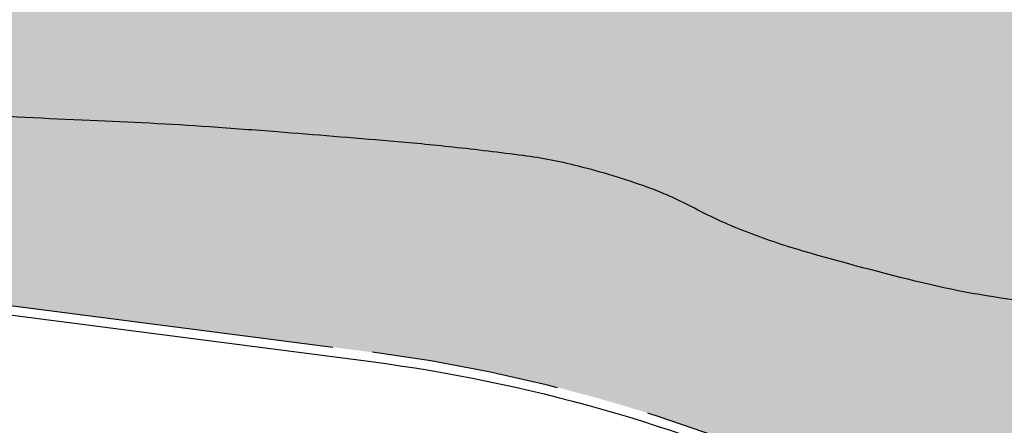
# Model space of a CAD drawing. Header units: metres. Extents: x 174282 to 175177, y 462028 to 462851.
# Tile 603 of 636: x 174705.77 to 174716.24, y 462472.02 to 462476.34. Entities that reach past the tile are written whole.
import ezdxf

# ---------------------------------------------------------------- set-up
doc = ezdxf.new("R2010")
doc.units = ezdxf.units.M
doc.linetypes.add('VH-OPSLUITBAND_100X200', pattern=[16, 8, -2, 4, -2])
doc.layers.add('N-WE-GR-GRAS_BERM-NECTAR-ONDER-MAAIMES-V', color=7, linetype='Continuous', lineweight=25, true_color=0xc4ff8a)
for name, color, linetype, lineweight in [('N-WE-VH-KANTOPSLUITING_ACHTERKANTBAND-G', 50, 'Continuous', 25), ('N-WE-VH-KANTOPSLUITING_OPSLUITBAND_100X200-G', 152, 'VH-OPSLUITBAND_100X200', 25), ('N-WE-WH-RETENTIE_WADI_INSTEEK-G', 7, 'Continuous', 25), ('N-WE-WH-RETENTIE_WADI_TALUD-V', 93, 'Continuous', 18)]:
    doc.layers.add(name, color=color, linetype=linetype, lineweight=lineweight)

msp = doc.modelspace()

# ---------------------------------------------------------------- hatches: boundary and pattern name
at = {"layer": 'N-WE-GR-GRAS_BERM-NECTAR-ONDER-MAAIMES-V'}
h = msp.add_hatch(color=256, dxfattribs=at)
h.dxf.hatch_style = 1
edge = h.paths.add_edge_path()
edge.add_line((174709.5189194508, 462472.7954813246), (174705.1320281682, 462473.3648050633))
edge.add_line((174705.1320281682, 462473.3648050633), (174692.4172936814, 462471.0046548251))
edge.add_line((174692.4172936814, 462471.0046548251), (174684.3719316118, 462475.6004012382))
edge.add_line((174684.3719316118, 462475.6004012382), (174632.8502673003, 462475.6003245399))
edge.add_line((174632.8502673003, 462475.6003245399), (174610.67911081, 462477.3628982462))
edge.add_line((174610.67911081, 462477.3628982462), (174610.384919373, 462494.5547184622))
edge.add_line((174610.384919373, 462494.5547184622), (174615.670037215, 462489.9713774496))
edge.add_line((174615.670037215, 462489.9713774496), (174619.2506704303, 462488.984283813))
edge.add_line((174619.2506704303, 462488.984283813), (174626.8684071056, 462490.2674001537))
edge.add_arc((174627.7241116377, 462487.3988610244), 2.993450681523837, 106.6101962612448, 112.4721350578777)
edge.add_arc((174790.6909993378, 462093.4201570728), 429.3470898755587, 112.4721350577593, 112.6105471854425)
edge.add_arc((174259.1704726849, 463369.6539758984), 953.1458868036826, 292.51764934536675, 292.61054718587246, ccw=False)
edge.add_arc((170785.305490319, 471749.0043751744), 10024.04722181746, 292.5081725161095, 292.51764929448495, ccw=False)
edge.add_arc((176470.7604592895, 458028.6375532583), 4827.648436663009, 112.5081725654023, 112.5218583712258)
edge.add_arc((174646.4930411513, 462428.0607628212), 64.99411478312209, 112.5218583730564, 113.592647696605)
edge.add_arc((174589.641089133, 462558.2352693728), 77.05357651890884, 292.60921577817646, 293.59264769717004, ccw=False)
edge.add_arc((174614.4369510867, 462498.6940324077), 12.55556360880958, 288.21675672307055, 292.6092157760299, ccw=False)
edge.add_arc((174627.9970418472, 462457.4913984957), 30.82107875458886, 108.2167567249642, 111.0198584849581)
edge.add_arc((174627.2635153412, 462459.4003225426), 28.77607211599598, 111.0198584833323, 113.241144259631)
edge.add_arc((174626.5382289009, 462461.0891921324), 26.93805119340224, 113.2411442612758, 115.5369686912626)
edge.add_arc((174619.6325188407, 462475.5433059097), 10.91899265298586, 115.5369686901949, 120.4725585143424)
edge.add_arc((174619.5431260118, 462475.6952311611), 10.74271911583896, 120.4725585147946, 125.4484994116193)
edge.add_arc((174617.866610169, 462478.0500941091), 7.85202977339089, 125.4484994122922, 128.8427351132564)
edge.add_arc((174627.5222947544, 462466.0591700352), 23.24730518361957, 128.8427351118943, 130.8151786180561)
edge.add_arc((174616.4710532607, 462478.8553016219), 6.339587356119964, 130.8151786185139, 136.144499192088)
edge.add_arc((174613.4316935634, 462481.7755996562), 2.124632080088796, 136.1444991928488, 145.3568785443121)
edge.add_arc((174612.3553911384, 462482.5192871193), 0.8163897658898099, 145.3568785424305, 168.483557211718)
edge.add_arc((174614.4338126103, 462482.0958062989), 2.937514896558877, 168.483557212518, 180.6155300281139)
edge.add_arc((174615.7725385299, 462482.1101888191), 4.276318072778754, 180.6155300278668, 186.4704742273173)
edge.add_arc((174614.3910267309, 462481.9535065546), 2.885949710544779, 186.4704742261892, 193.5990793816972)
edge.add_arc((174613.6713461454, 462481.7794097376), 2.145510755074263, 193.5990793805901, 204.3247448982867)
edge.add_arc((174615.3978438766, 462482.5598511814), 4.040209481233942, 204.3247449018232, 212.1354396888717)
edge.add_arc((174614.2232012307, 462481.8219863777), 2.653043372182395, 212.1354396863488, 227.1489502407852)
edge.add_arc((174613.7341273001, 462481.2947776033), 1.933917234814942, 227.1489502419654, 244.7525625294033)
edge.add_arc((174615.2598897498, 462484.5302319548), 5.511083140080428, 244.752562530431, 252.9773349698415)
edge.add_arc((174616.9393145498, 462490.0156211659), 11.24780367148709, 252.9773349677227, 258.7319743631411)
edge.add_arc((174627.3908622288, 462542.4728432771), 64.73607341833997, 258.7319743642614, 259.9742214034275)
edge.add_arc((174624.1677065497, 462524.2413891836), 46.22189909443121, 259.9742214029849, 261.4443688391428)
edge.add_arc((174625.5616211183, 462533.506741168), 55.59151729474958, 261.4443688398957, 263.9716459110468)
edge.add_arc((174620.1589077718, 462482.3469116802), 4.147203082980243, 263.9716459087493, 273.2339120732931)
edge.add_arc((174617.5329720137, 462528.8216544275), 50.69607258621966, 273.2339120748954, 274.434505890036)
edge.add_arc((174632.1356153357, 462340.5259200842), 138.1650424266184, 93.70726354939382, 94.43450589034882, ccw=False)
edge.add_arc((174747.6514086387, 460557.7208078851), 1924.708623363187, 93.62138291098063, 93.70726354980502, ccw=False)
edge.add_arc((174627.0567313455, 462440.6050623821), 37.99368873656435, 90.49797179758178, 91.47148545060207, ccw=False)
edge.add_arc((174622.3014600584, 462987.7246306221), 509.1465442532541, 270.4979717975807, 270.7414708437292)
edge.add_arc((174619.2837895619, 463220.8964840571), 742.3379239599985, 270.7414708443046, 270.9007172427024)
edge.add_arc((174637.3463943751, 462072.0056683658), 406.6948710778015, 90.68556971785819, 90.90071724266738, ccw=False)
edge.add_arc((174632.7161338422, 462458.9564315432), 19.7164059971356, 86.01224402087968, 90.68556971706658, ccw=False)
edge.add_arc((174637.1214199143, 462522.1490173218), 43.62954448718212, 266.0122440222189, 269.1533571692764)
edge.add_arc((174636.9718622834, 462512.028578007), 33.50800016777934, 269.1533571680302, 272.3764351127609)
edge.add_arc((174638.8153081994, 462467.6086416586), 10.95017161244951, 86.73677838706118, 92.3764351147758, ccw=False)
edge.add_arc((174587.9713824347, 461575.8543620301), 904.1527242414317, 86.66651097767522, 86.73677838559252, ccw=False)
edge.add_arc((174264.4305167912, 456021.132256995), 6468.289346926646, 86.64024006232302, 86.66651097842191, ccw=False)
edge.add_arc((173587.3187442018, 444487.2218509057), 18022.05797920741, 86.63184418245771, 86.64024006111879, ccw=False)
edge.add_arc((174277.1737737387, 456208.8414080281), 6280.155875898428, 86.61762588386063, 86.63184418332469, ccw=False)
edge.add_arc((174644.8989712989, 462430.6904481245), 47.44961788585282, 84.14622665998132, 86.61762588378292, ccw=False)
edge.add_arc((174653.0568979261, 462510.2608856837), 32.53792051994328, 264.1462266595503, 267.1307831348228)
edge.add_arc((174648.6709736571, 462274.9460145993), 202.8364806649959, 87.90410192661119, 89.2211436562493, ccw=False)
edge.add_arc((174648.1074941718, 462239.7592649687), 238.0213989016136, 87.38574065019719, 88.0783218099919, ccw=False)
edge.add_arc((174666.3907158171, 462640.1879304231), 162.8244471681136, 267.3857406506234, 268.2231158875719)
edge.add_arc((174662.3349917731, 462509.4526919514), 32.02631462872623, 268.2231158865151, 270.5228604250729)
edge.add_arc((174663.122547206, 462423.153657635), 54.2763131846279, 88.75635101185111, 90.52286042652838, ccw=False)
edge.add_arc((174664.0920578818, 462467.8126783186), 9.606770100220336, 81.57047563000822, 88.75635101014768, ccw=False)
edge.add_arc((174666.4700875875, 462483.8594419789), 6.615241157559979, 261.570475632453, 270.2326025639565)
edge.add_arc((174666.4559604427, 462487.339289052), 10.0951169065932, 270.2326025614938, 275.572272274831)
edge.add_arc((174666.411705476, 462487.7928963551), 10.55087790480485, 275.5722722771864, 280.7952593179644)
edge.add_arc((174433.4154716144, 463709.7512196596), 1254.524104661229, 280.7952593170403, 280.838647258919)
edge.add_arc((174262.0268425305, 464604.9209800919), 2165.953181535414, 280.8386472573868, 280.8716700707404)
edge.add_arc((174364.5139805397, 464071.291973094), 1622.571611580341, 280.8716700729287, 280.9107104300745)
edge.add_arc((174182.058723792, 465017.8157660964), 2586.520371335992, 280.9107104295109, 280.9416203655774)
edge.add_arc((174671.7856093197, 462484.6116210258), 6.412686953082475, 280.9416203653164, 292.7326264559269)
edge.add_arc((174676.0864881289, 462474.3464622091), 4.717049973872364, 98.97597653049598, 112.7326264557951, ccw=False)
edge.add_arc((174676.6351576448, 462470.872873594), 8.23370408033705, 93.32809346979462, 98.97597653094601, ccw=False)
edge.add_arc((174678.096681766, 462445.7398763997), 33.40916039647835, 90.52512632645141, 93.32809346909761, ccw=False)
edge.add_arc((174678.5639717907, 462394.7559603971), 84.39521781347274, 89.14797647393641, 90.52512632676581, ccw=False)
edge.add_arc((174679.4519327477, 462454.4640123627), 24.68056346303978, 86.60121726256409, 89.14797647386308, ccw=False)
edge.add_arc((174679.249944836, 462451.0629485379), 28.08762000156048, 84.16682418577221, 86.60121726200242, ccw=False)
edge.add_arc((174676.5726973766, 462424.8568741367), 54.43009500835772, 82.41813421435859, 84.16682418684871, ccw=False)
edge.add_arc((174679.9585564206, 462450.2941179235), 28.76850088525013, 79.79126011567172, 82.41813421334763, ccw=False)
edge.add_arc((174679.7210224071, 462448.975113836), 30.10872257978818, 77.22352814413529, 79.79126011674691, ccw=False)
edge.add_arc((174683.1351292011, 462464.0309757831), 14.67061699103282, 71.77056756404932, 77.22352814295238, ccw=False)
edge.add_arc((174681.0678059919, 462457.7540456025), 21.27922332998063, 67.2433879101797, 71.77056756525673, ccw=False)
edge.add_arc((174685.8233150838, 462469.0909788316), 8.985284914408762, 59.99329908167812, 67.24338791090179, ccw=False)
edge.add_arc((174694.4352378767, 462484.003238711), 8.235072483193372, 239.9932990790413, 247.5668924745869)
edge.add_arc((174697.2234183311, 462490.7567924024), 15.54153795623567, 247.5668924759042, 252.3885439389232)
edge.add_arc((174693.7782367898, 462479.9037337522), 4.154784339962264, 252.3885439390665, 261.7215307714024)
edge.add_arc((174695.6927354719, 462493.0617583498), 17.45135970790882, 261.7215307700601, 263.7188004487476)
edge.add_arc((174699.3568828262, 462526.3513342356), 50.94198285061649, 263.7188004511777, 264.8877588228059)
edge.add_arc((174701.8040720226, 462553.7055457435), 78.4054426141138, 264.8877588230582, 265.9556853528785)
edge.add_arc((174696.7412393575, 462482.0995903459), 6.620728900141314, 265.9556853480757, 269.631298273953)
edge.add_arc((174696.7238811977, 462479.4021916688), 3.923274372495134, 269.6312982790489, 278.589660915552)
edge.add_arc((174698.5920068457, 462467.0346927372), 8.584520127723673, 92.53688669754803, 98.589660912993, ccw=False)
edge.add_arc((174700.6179609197, 462421.308270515), 54.35580128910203, 90.93947458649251, 92.53688669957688, ccw=False)
edge.add_arc((174700.0985290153, 462452.9840486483), 22.67576451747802, 88.46616427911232, 90.93947458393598, ccw=False)
edge.add_arc((174699.2812208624, 462422.4611445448), 53.20960914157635, 87.35410422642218, 88.46616428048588, ccw=False)
edge.add_arc((174700.1209937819, 462440.6331514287), 35.01820862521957, 85.9832861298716, 87.35410422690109, ccw=False)
edge.add_arc((174700.118770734, 462440.6014930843), 35.04994492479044, 83.79431752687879, 85.98328612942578, ccw=False)
edge.add_arc((174707.1166909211, 462504.9589940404), 29.68689787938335, 263.7943175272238, 266.1728307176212)
edge.add_arc((174708.485473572, 462525.4202772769), 50.19391320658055, 266.172830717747, 267.748042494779)
edge.add_arc((174704.8291463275, 462432.4415097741), 42.8567178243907, 86.0433059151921, 87.7480424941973, ccw=False)
edge.add_arc((174702.5563817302, 462399.5825754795), 75.79415885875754, 85.49815170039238, 86.04330591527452, ccw=False)
edge.add_arc((174691.9471806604, 462264.8354680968), 210.9582742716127, 85.17138480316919, 85.49815170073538, ccw=False)
edge.add_arc((174707.3285684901, 462446.9169106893), 28.22831277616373, 83.8045026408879, 85.17138480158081, ccw=False)
edge.add_arc((174706.5638267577, 462439.8721871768), 35.31442308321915, 82.58243511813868, 83.80450264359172, ccw=False)
edge.add_arc((174710.4759549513, 462469.9217767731), 5.011245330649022, 75.70355282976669, 82.58243511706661, ccw=False)
edge.add_arc((174709.7244774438, 462466.9728490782), 8.054416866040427, 70.27886175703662, 75.70355282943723, ccw=False)
edge.add_arc((174711.2460198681, 462471.2174173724), 3.545375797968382, 62.015958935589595, 70.27886175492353, ccw=False)
edge.add_arc((174715.504230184, 462479.2313303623), 5.529598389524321, 242.0159589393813, 248.6302265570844)
edge.add_arc((174716.0908215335, 462480.730462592), 7.13940796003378, 248.6302265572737, 253.8162467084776)
edge.add_arc((174722.40903229, 462502.5009265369), 29.80817253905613, 253.8162467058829, 256.3536228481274)
edge.add_arc((174717.5128120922, 462482.3338162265), 9.055213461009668, 256.353622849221, 264.1350947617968)
edge.add_arc((174718.0860558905, 462487.9144103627), 14.66517240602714, 264.1350947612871, 270.2478876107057)
edge.add_arc((174718.1214985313, 462479.72238711), 6.47307248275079, 270.2478876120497, 281.8775055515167)
edge.add_arc((174718.5918099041, 462477.486249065), 4.188010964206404, 281.8775055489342, 296.3494230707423)
edge.add_arc((174718.8067494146, 462477.0522948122), 3.703743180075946, 296.3494230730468, 305.5805777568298)
edge.add_arc((174714.2149912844, 462483.470590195), 11.59543237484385, 305.5805777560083, 310.7938810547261)
edge.add_arc((174716.7623696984, 462480.5187866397), 7.696422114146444, 310.7938810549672, 321.7906384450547)
edge.add_arc((174720.3847913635, 462477.6672633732), 3.086311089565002, 321.7906384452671, 339.1964278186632)
edge.add_arc((174720.3519076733, 462477.6797570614), 3.121488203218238, 339.1964278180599, 357.3470523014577)
edge.add_arc((174719.6117645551, 462477.7140521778), 3.862425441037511, 357.3470523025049, 373.6509372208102)
edge.add_arc((174709.1827625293, 462475.1811946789), 14.59459439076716, 13.6509372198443, 17.10299300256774)
edge.add_arc((174719.7171784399, 462478.4226065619), 3.572767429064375, 17.10299300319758, 24.08329757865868)
edge.add_arc((174714.8388375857, 462476.2421256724), 8.916240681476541, 24.08329757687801, 28.36955521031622)
edge.add_arc((174715.3688642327, 462476.528346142), 8.313870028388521, 28.36955521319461, 32.80844676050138)
edge.add_arc((174718.2001203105, 462478.3535569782), 4.945278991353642, 32.80844676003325, 40.39663995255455)
edge.add_arc((174718.3425612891, 462478.4747693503), 4.758244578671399, 40.39663995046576, 48.13275532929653)
edge.add_arc((174719.4529370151, 462479.71372752), 3.094528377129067, 48.1327553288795, 60.12419032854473)
edge.add_arc((174719.5454262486, 462479.8747284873), 2.90885239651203, 60.12419033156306, 72.49386747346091)
edge.add_arc((174719.1644767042, 462478.6669616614), 4.175273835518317, 72.49386746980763, 85.42990705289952)
edge.add_arc((174719.9089504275, 462487.9807118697), 5.168182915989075, 253.80747759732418, 265.4299070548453, ccw=False)
edge.add_arc((174733.4942167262, 462534.7642940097), 53.88433032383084, 252.46716489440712, 253.807477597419, ccw=False)
edge.add_arc((174722.7103087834, 462500.630328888), 18.08739965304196, 250.1536681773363, 252.46716489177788, ccw=False)
edge.add_arc((174722.2938826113, 462499.4765888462), 16.86080809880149, 245.75970811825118, 250.1536681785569, ccw=False)
edge.add_arc((174707.3459071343, 462466.2782937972), 19.54755309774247, 65.75970811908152, 69.84040623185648)
edge.add_arc((174705.701511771, 462461.7992131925), 24.31894693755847, 69.84040623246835, 72.86456145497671)
edge.add_arc((174700.7169867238, 462445.6323482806), 41.23677809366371, 72.86456145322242, 75.18683548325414)
edge.add_arc((174708.35145579, 462474.5007951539), 11.37589493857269, 75.1868354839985, 83.8851717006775)
edge.add_arc((174710.5318021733, 462494.8529591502), 9.092727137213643, 254.1535118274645, 263.88517170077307, ccw=False)
edge.add_arc((174713.1174130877, 462503.9620976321), 18.56171798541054, 248.789960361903, 254.1535118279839, ccw=False)
edge.add_arc((174697.8367858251, 462464.5867542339), 23.67470275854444, 68.78996036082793, 73.53877253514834)
edge.add_arc((174655.9887055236, 462322.9581290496), 171.3565543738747, 73.53877253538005, 74.45059869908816)
edge.add_arc((174692.7236362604, 462454.9778806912), 34.32126709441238, 74.45059870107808, 76.48810555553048)
edge.add_arc((174669.1486444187, 462356.8707004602), 135.2212128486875, 76.48810555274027, 76.99479842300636)
edge.add_line((174699.5787600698, 462488.6234403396), (174706.5620771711, 462488.3144490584))
edge.add_line((174706.5620771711, 462488.3144490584), (174716.6842930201, 462486.752575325))
edge.add_line((174716.6842930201, 462486.752575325), (174735.8587520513, 462488.8586256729))
edge.add_arc((174745.0086944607, 462471.0744036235), 20.00000000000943, 117.2257188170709, 193.1688392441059)
edge.add_line((174725.5346354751, 462466.5179766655), (174725.9246404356, 462464.7901565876))
edge.add_arc((174725.0022909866, 462464.403799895), 0.999999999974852, -131.1220126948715, 22.727991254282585, ccw=False)
edge.add_line((174724.3446262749, 462463.650489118), (174718.5113344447, 462468.7431418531))
edge.add_arc((174707.3310343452, 462455.9368586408), 17.00000000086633, 48.87798731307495, 82.60557386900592)
at = {"layer": 'N-WE-WH-RETENTIE_WADI_TALUD-V'}
h = msp.add_hatch(color=256, dxfattribs=at)
h.dxf.hatch_style = 1
h.paths.add_polyline_path([(174693.0218485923, 462490.0073522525, -0.0231524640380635), (174691.7106413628, 462490.3435869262, 0.03418375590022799), (174690.8171997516, 462490.5518176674, 0.01744275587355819), (174689.9596569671, 462490.660230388, -0.00973889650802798), (174688.4212765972, 462490.830684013, -0.00204429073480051), (174687.388063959, 462490.9698811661, -0.0470708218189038), (174687.0285950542, 462491.0422841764, -0.002302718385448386), (174685.9017266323, 462491.3877008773, -0.006210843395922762), (174685.1699727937, 462491.6257069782, 0.007467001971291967), (174684.5608145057, 462491.8221475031, 0.040320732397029), (174683.9510643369, 462491.9562080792, 0.02692012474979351), (174683.0199525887, 462492.032724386, 0.04399767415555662), (174682.3255916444, 462491.9911710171, -0.05758320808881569), (174681.793653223, 462491.97378533, -0.01289526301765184), (174681.1662466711, 462492.0419092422, 0.01025614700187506), (174680.377906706, 462492.1317193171, 0.004160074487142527), (174679.4667909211, 462492.2089862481, 0.008821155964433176), (174679.0362796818, 462492.2342605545, 0.02974054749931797), (174678.6551457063, 462492.2272220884, 0.007142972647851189), (174677.0760416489, 462492.0811918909, 0.01290761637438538), (174676.0098155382, 462491.9392863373, 0.03085735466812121), (174675.5703631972, 462491.8410980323, 0.06070733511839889), (174675.197984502, 462491.6824354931, 0.03136591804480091), (174674.5473594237, 462491.2498514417, 0.01942564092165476), (174673.9976483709, 462490.7977068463, 0.08785365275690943), (174673.6051359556, 462490.3235986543, -0.03500995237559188), (174673.2539730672, 462489.7691629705, -0.0124602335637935), (174672.6669666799, 462489.0120418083, -0.01813849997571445), (174672.2325957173, 462488.517485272, -0.01969306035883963), (174671.7294032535, 462488.0251978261, -0.0246613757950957), (174671.2942475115, 462487.6691462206, -0.01014797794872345), (174670.7842183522, 462487.3079940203, -0.009271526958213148), (174670.2110565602, 462486.9346807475, -0.005748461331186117), (174669.8094003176, 462486.6899320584, -0.007982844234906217), (174669.2519716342, 462486.3709154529, -0.02193938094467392), (174668.5202687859, 462486.0661558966, -0.04544129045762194), (174668.0175844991, 462485.932450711, -0.04480461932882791), (174667.4917313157, 462485.8905073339, -0.03472384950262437), (174667.062602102, 462485.9246412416, -0.03031193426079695), (174666.580370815, 462486.0271228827, -0.03196193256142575), (174665.9868427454, 462486.2330159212, -0.05253993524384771), (174665.2474684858, 462486.6622217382, -0.043967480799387), (174664.83576182, 462487.0224567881, -0.01898533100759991), (174664.5215029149, 462487.3763607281, 0.01718757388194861), (174664.1758034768, 462487.7685014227, 0.0094338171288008), (174663.4102681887, 462488.5489097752, 0.01058254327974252), (174662.7005195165, 462489.2167516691, 0.01925909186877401), (174661.9844690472, 462489.8141537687, 0.00871992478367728), (174660.3321523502, 462491.0427244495, 0.01341608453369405), (174659.6039066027, 462491.5357089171, 0.01373982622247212), (174658.8677299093, 462491.9777741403, 0.0665318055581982), (174657.9178967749, 462492.3576259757, 0.06071964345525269), (174656.8067486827, 462492.498685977, 0.02756637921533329), (174655.782026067, 462492.4472685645, 0.02332627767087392), (174654.5837320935, 462492.2638374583, 0.01111028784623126), (174653.5278142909, 462492.0268692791, 0.03223087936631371), (174653.1719398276, 462491.9138841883, 0.03180285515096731), (174652.5761222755, 462491.6366937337, 0.02791424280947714), (174651.9399016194, 462491.2423717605, 0.02282945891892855), (174651.2888207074, 462490.7409057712, -0.01651776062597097), (174650.3324378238, 462490.136191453, 0.0106002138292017), (174649.4517755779, 462489.59383406, 0.01097552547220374), (174648.5433915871, 462488.9788300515, -0.02090015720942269), (174647.6247792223, 462488.3831367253, -0.00442010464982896), (174646.2732043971, 462487.6410157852, -0.009086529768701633), (174645.6271927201, 462487.3086896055, -0.005615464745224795), (174644.5665613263, 462486.8019341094, -0.04047909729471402), (174643.6116838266, 462486.4495033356, -0.06621603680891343), (174642.9938946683, 462486.362177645, -0.04662330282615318), (174642.4107159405, 462486.4118655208, -0.02839447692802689), (174641.4773546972, 462486.6352843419, -0.006133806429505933), (174640.4673026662, 462486.952151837, -0.00959115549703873), (174639.8280037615, 462487.175020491, -0.01137646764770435), (174638.6307306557, 462487.6495839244, -0.0180045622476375), (174637.8929854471, 462487.9934189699, -0.01581250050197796), (174637.0432218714, 462488.4618021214, -0.006125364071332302), (174634.9051705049, 462489.7656939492, -0.01161730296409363), (174634.0467297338, 462490.3319472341, 0.01535032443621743), (174633.3938051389, 462490.7556754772, 0.04465551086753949), (174632.8287416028, 462491.0326161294, 0.03447923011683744), (174632.0501666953, 462491.271341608, 0.03752121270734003), (174631.4086557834, 462491.3706463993, 0.05691283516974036), (174630.9801683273, 462491.3555870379, 0.02166176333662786), (174630.3182985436, 462491.2268196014, 0.009890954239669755), (174628.8899627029, 462490.8541090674, 0.003718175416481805), (174626.868407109, 462490.2674001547, 0.02558311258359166), (174626.5799127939, 462490.1650056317, 0.0006039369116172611), (174625.6219572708, 462489.7673974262, -0.0004053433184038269), (174624.1948517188, 462489.174399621, -4.135024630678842e-05), (174622.6632142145, 462488.5395702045, 5.97155931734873e-05), (174621.59796417, 462488.0980020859, 0.004672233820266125), (174620.4803530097, 462487.6222857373, -0.00429105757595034), (174619.2638598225, 462487.1033840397, -0.01916806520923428), (174618.3619801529, 462486.7677452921, 0.0122314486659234), (174616.9417827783, 462486.2615243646, 0.009692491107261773), (174615.9084242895, 462485.8412800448, 0.01001775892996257), (174614.9254134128, 462485.3955929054, 0.02153889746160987), (174614.0952179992, 462484.9540816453, 0.02171505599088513), (174613.3126610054, 462484.4466493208, 0.01481123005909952), (174612.9419354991, 462484.1658075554, 0.008606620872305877), (174612.3273650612, 462483.6532403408, 0.02325773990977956), (174611.8996438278, 462483.2476339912, 0.04021825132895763), (174611.6837401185, 462482.983374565, 0.1012530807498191), (174611.5554373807, 462482.6822786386, 0.05298521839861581), (174611.4964672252, 462482.0642491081, 0.02555257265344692), (174611.5234603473, 462481.6282854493, 0.03111444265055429), (174611.5859852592, 462481.2749433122, 0.07484116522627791), (174611.8268966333, 462480.6834068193, 0.09512085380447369), (174612.418880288, 462479.8769760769, 0.07696166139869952), (174612.9092568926, 462479.5455993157, 0.03590275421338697), (174613.6465202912, 462479.2605947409, 0.02511462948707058), (174614.7415063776, 462478.9846317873, 0.005420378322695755), (174616.1208785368, 462478.7253204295, 0.006414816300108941), (174617.2912920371, 462478.5338528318, 0.01102777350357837), (174619.723365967, 462478.2226424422, 0.0404362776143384), (174620.3928616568, 462478.2063128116, 0.005238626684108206), (174621.4527660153, 462478.2773472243, -0.003173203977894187), (174623.2020272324, 462478.4018423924, -0.0003747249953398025), (174626.0810745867, 462478.5862218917, -0.004247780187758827), (174626.7265229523, 462478.5973161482, 0.001062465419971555), (174628.8901963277, 462478.6207197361, 0.0006948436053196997), (174630.9532185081, 462478.6502865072, -0.0009387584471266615), (174632.4802238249, 462478.6714261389, -0.02039405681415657), (174634.0872776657, 462478.6251028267, 0.01370654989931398), (174636.4767424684, 462478.5242360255, 0.01406425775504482), (174638.3612623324, 462478.5493957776, -0.02461261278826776), (174639.4386267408, 462478.5410582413, -0.0003065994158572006), (174640.545640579, 462478.4772601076, -0.0001146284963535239), (174643.5063839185, 462478.3041272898, -3.663393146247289e-05), (174646.1427088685, 462478.1491649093, -6.203903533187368e-05), (174647.6984647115, 462478.0574099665, -0.01078393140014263), (174649.7383563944, 462477.8926365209, 0.01302332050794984), (174651.4281682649, 462477.7637548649, 0.009881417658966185), (174653.1419237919, 462477.7117862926, -0.005746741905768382), (174656.0891428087, 462477.6468006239, -0.003021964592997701), (174658.9640317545, 462477.5329429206, 0.00365375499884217), (174661.341935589, 462477.4417771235, 0.01003486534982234), (174662.6272482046, 462477.4277108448, -0.007708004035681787), (174664.3005638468, 462477.4171854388, -0.03136457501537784), (174665.5003410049, 462477.3156657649, 0.03781366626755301), (174666.4969432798, 462477.2442553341, 0.02330292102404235), (174667.436208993, 462477.2918765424, 0.02279352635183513), (174668.387885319, 462477.4287399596, 0.0001893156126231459), (174669.3210093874, 462477.6070290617, 0.0001440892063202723), (174670.5470335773, 462477.8421291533, 0.0001703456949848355), (174671.6327117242, 462478.0510246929, 0.0001348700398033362), (174673.002793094, 462478.3155097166, 0.05149341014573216), (174674.263672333, 462478.6970832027, -0.06009690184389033), (174675.3505324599, 462479.0057464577, -0.02464852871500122), (174676.1571620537, 462479.0926912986, -0.01223086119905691), (174677.7904849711, 462479.1476336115, -0.006009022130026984), (174679.8189343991, 462479.1418470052, -0.01111279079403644), (174680.9151240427, 462479.1011648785, -0.01062244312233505), (174682.1045554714, 462479.0051316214, -0.007630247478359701), (174683.7543490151, 462478.811105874, -0.01146240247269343), (174685.0573378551, 462478.6071727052, -0.01120431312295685), (174686.3795073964, 462478.3383519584, -0.02379751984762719), (174687.7244337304, 462477.9652962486, -0.01975611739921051), (174689.298979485, 462477.3768162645, -0.03164503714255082), (174690.316867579, 462476.8719383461, 0.03305806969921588), (174691.2926967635, 462476.3913497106, 0.02104152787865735), (174692.5211632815, 462475.9436833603, 0.04074536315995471), (174693.1800128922, 462475.7922424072, 0.008714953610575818), (174693.7834143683, 462475.7151607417, 0.005100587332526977), (174694.8175905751, 462475.6119960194, 0.004659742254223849), (174696.2742925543, 462475.4953483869, 0.01603926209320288), (174696.6986348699, 462475.4789985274, 0.03910815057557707), (174697.3098493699, 462475.5229232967, -0.02641635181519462), (174698.2120340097, 462475.6107994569, -0.006970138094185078), (174699.726732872, 462475.6567649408, -0.01079227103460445), (174700.7054976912, 462475.651688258, -0.004852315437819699), (174701.7375456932, 462475.6140275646, -0.005981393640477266), (174702.5739307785, 462475.5653433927, -0.00955146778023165), (174703.9075980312, 462475.4460540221, 0.01037859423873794), (174705.1351782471, 462475.3383000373, 0.006873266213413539), (174706.5131562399, 462475.2651291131, -0.0074384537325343), (174707.7863654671, 462475.1960781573, -0.00237868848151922), (174708.5055603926, 462475.1428943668, -0.001425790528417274), (174709.7047011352, 462475.0450395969, -0.005964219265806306), (174710.3750027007, 462474.9803545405, -0.005332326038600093), (174711.1229047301, 462474.8910861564, -0.03002380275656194), (174711.7134264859, 462474.7778290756, -0.02367410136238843), (174712.4423806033, 462474.5548431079, -0.03606934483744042), (174712.9096009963, 462474.3482618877, 0.02886820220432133), (174713.4893244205, 462474.0819019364, 0.02263214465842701), (174714.1009343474, 462473.8739696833, 0.01107184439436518), (174715.3764266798, 462473.5342282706, 0.03396612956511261), (174716.5875210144, 462473.326001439, 0.02667841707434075), (174718.1495039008, 462473.2493752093, 0.05078737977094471), (174719.4537863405, 462473.3879039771, 0.06322971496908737), (174720.4506348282, 462473.7333560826, 0.04030030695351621), (174720.9617624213, 462474.0400477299, 0.02275125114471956), (174721.7907482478, 462474.6920961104, 0.04801926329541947), (174722.8098783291, 462475.7582664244, 0.07609344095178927), (174723.26988588, 462476.5711129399, 0.07936303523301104), (174723.4700503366, 462477.5352754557, 0.07125936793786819), (174723.3650825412, 462478.6256082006, 0.01506357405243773), (174723.1319497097, 462479.4733226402, 0.03046674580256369), (174722.9789477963, 462479.8805255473, 0.01870450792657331), (174722.6842482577, 462480.478737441, 0.01937074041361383), (174722.3565616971, 462481.0330679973, 0.03312184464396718), (174721.9663276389, 462481.5584698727, 0.03376799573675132), (174721.5182467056, 462482.0182018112, 0.05237030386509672), (174720.9943887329, 462482.397015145, 0.05402536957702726), (174720.4204319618, 462482.6488566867, 0.05650413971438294), (174719.4971567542, 462482.8289606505, -0.0507559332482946), (174718.467721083, 462483.0175503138, -0.005848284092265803), (174717.2614379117, 462483.3831890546, -0.01009487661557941), (174716.5696610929, 462483.6172024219, -0.01917461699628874), (174715.3714357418, 462484.1023708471, 0.01780728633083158), (174714.082702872, 462484.6282914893, 0.01319613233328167), (174712.8666382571, 462485.0386654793, 0.01013317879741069), (174711.2599068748, 462485.4986084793, 0.03797188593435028), (174709.5632321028, 462485.8119659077, -0.04248791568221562), (174708.0489341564, 462486.1057851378, -0.02340718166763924), (174706.4020075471, 462486.6577426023, 0.02072356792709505), (174704.5454020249, 462487.2910714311, 0.003978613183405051), (174701.9241085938, 462488.0429783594, 0.008890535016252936), (174700.7427049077, 462488.3491844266, 0.004421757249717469), (174698.4124359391, 462488.8873922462, 0.003606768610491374), (174695.545407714, 462489.5012555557, 0.003016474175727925), (174694.2327445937, 462489.7641767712, -0.003269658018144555)])
h.paths.add_polyline_path([(174679.0718714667, 462487.1820903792, -0.01285500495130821), (174679.9590891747, 462487.5592694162, -0.01022980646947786), (174681.0946044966, 462487.9812567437, -0.01714560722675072), (174682.2029970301, 462488.3254139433, -0.01895766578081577), (174683.225353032, 462488.5635672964, -0.02612699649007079), (174684.316008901, 462488.7158314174, -0.03111764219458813), (174685.2406183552, 462488.7382612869, -0.01015306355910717), (174686.2232264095, 462488.6809431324, -0.009490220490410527), (174687.2712316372, 462488.578382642, -0.005083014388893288), (174689.6446519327, 462488.2760561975, -0.01054207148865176), (174690.7840152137, 462488.0945855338, -0.002103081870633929), (174692.3426415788, 462487.8057482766, -0.00305523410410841), (174693.4134256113, 462487.5958671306, -0.000795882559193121), (174695.0085946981, 462487.2704249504, -0.003384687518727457), (174695.3830365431, 462487.1907656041, -0.000997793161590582), (174695.5623029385, 462487.1509827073, -0.0001159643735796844), (174697.1040007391, 462486.8052432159, -0.001178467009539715), (174698.7847582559, 462486.423745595, -0.003721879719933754), (174699.3157374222, 462486.2977397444, -0.04407023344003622), (174700.142180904, 462486.016023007, 0.01852404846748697), (174702.068524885, 462485.2475875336, 0.00280356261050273), (174704.454516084, 462484.4118491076, 0.005481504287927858), (174705.6817943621, 462484.0046730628, 0.008177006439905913), (174707.1403972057, 462483.5645933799, 0.006796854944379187), (174708.910209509, 462483.0879424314, 0.0165174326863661), (174710.676522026, 462482.6995296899, -0.02096905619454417), (174712.0653089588, 462482.3811511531, -0.005390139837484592), (174713.1356001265, 462482.075622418, 0.003022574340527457), (174715.0416040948, 462481.5217546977, 0.008978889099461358), (174716.2960472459, 462481.1896569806, -0.01901609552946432), (174717.137558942, 462480.9487054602, -0.01779217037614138), (174718.1543677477, 462480.2955705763, -0.02239320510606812), (174718.7159884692, 462479.8674446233, -0.0434667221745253), (174718.9742233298, 462479.6104519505, -0.08639921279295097), (174719.126016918, 462479.3505244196, -0.0429771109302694), (174719.286690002, 462478.7706205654, -0.04753580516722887), (174719.3289329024, 462478.2992943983, -0.0781723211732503), (174719.2824439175, 462478.01419658, -0.0987178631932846), (174719.1116413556, 462477.7120178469, -0.07582180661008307), (174718.7697389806, 462477.4192243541, -0.03431120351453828), (174718.3175089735, 462477.1790382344, -0.04918267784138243), (174717.9781501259, 462477.066070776, -0.01910017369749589), (174717.343889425, 462476.9474638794, -0.01233744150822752), (174716.3525747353, 462476.8259241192, -0.00963572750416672), (174714.6441029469, 462476.6923042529, -0.02540494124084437), (174713.9937870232, 462476.6871136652, -0.01134577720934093), (174713.1514402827, 462476.7423732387, -0.007148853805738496), (174711.8188326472, 462476.8794406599, -0.007685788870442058), (174710.6405364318, 462477.0360831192, 0.00930619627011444), (174709.6669659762, 462477.1623000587, 0.01283285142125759), (174708.5758738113, 462477.2548801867, 0.01083566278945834), (174707.2799962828, 462477.3032561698, 0.02711363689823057), (174705.9992797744, 462477.2538329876, -0.02745623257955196), (174704.7344871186, 462477.2058915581, -0.007111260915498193), (174703.589266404, 462477.2416736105, -0.006234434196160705), (174702.284548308, 462477.3173347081, -0.01834588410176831), (174700.9131345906, 462477.4647521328, 0.03148363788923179), (174700.1114915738, 462477.5296848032, 0.00822113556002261), (174699.3405362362, 462477.5307908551, -0.003870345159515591), (174697.7030507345, 462477.5188916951, -0.002072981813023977), (174695.7382023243, 462477.5279693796, -0.008183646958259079), (174695.2406115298, 462477.5404779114, -0.03363968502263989), (174694.7924816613, 462477.5894068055, -0.009092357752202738), (174693.1577116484, 462477.9109178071, -0.006713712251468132), (174692.1321657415, 462478.1465073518, -0.01395900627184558), (174691.6439516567, 462478.2801261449, -0.02797259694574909), (174690.8926916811, 462478.5552037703, -0.01972020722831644), (174689.8694483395, 462479.0449005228, -0.005805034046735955), (174689.1636876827, 462479.428084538, -0.005241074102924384), (174688.3915559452, 462479.8696620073, -0.0180034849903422), (174687.357342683, 462480.5267125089, 0.01880347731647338), (174686.3660959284, 462481.1542426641, 0.02067273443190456), (174685.519886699, 462481.6006565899, 0.01739728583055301), (174684.4770559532, 462482.0530479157, 0.01732472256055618), (174683.7222778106, 462482.3199327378, 0.01605005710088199), (174682.8901927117, 462482.5530249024, 0.02191593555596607), (174682.2158923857, 462482.6877528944, 0.0153592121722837), (174681.2423317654, 462482.8077786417, 0.03205594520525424), (174679.812145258, 462482.8476345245, 0.06101379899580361), (174679.0678253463, 462482.728962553), (174677.3612682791, 462482.2382668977), (174676.1666785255, 462481.8947803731, 0.02541222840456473), (174675.9393232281, 462481.8167033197, 0.004454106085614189), (174674.6718894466, 462481.294951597, 0.014552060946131), (174673.6229513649, 462480.8157544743, -0.02237796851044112), (174672.9358520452, 462480.5147630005, -0.01412999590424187), (174672.6215496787, 462480.4036269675, -0.003526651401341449), (174671.3475590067, 462480.0031564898, -0.008585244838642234), (174669.9008622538, 462479.5866200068, -0.01176997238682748), (174668.83405349, 462479.3259712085, -0.03156540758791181), (174667.8475575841, 462479.1738663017, -0.02088211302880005), (174666.341338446, 462479.1013396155, -0.01290809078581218), (174664.9758816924, 462479.127912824, -0.01559027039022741), (174663.8483434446, 462479.2142829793, -0.01120863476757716), (174662.6382734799, 462479.3725405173, -0.01326574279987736), (174661.6235639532, 462479.5561301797, -0.01364647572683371), (174660.8167600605, 462479.7474336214, -0.009107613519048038), (174659.6222923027, 462480.0887352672, -0.04238671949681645), (174658.6997514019, 462480.458554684, 0.04365913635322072), (174657.8030902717, 462480.8153587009, 0.04364381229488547), (174656.8116945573, 462481.0206852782, 0.03814095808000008), (174655.6546702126, 462481.0678532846, 0.01543946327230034), (174654.5950225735, 462480.9974132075, 0.01954394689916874), (174653.7637329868, 462480.8833704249, 0.02233476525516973), (174652.7952256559, 462480.6667102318, -0.02472475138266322), (174651.9193143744, 462480.4751535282, -0.01609409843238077), (174650.7235625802, 462480.3143468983, -0.02178263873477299), (174649.8334323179, 462480.2627187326, -0.01188213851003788), (174648.7498217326, 462480.2728895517, -0.00940839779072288), (174647.3831576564, 462480.3439724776, -0.008268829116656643), (174645.2498180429, 462480.5307277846, 0.00821580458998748), (174643.1027314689, 462480.7189159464, 0.004350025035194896), (174639.9932397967, 462480.9128680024, 0.007229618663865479), (174638.1200112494, 462480.9862133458, 0.009852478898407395), (174636.0004978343, 462480.996749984, -0.008921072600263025), (174633.6597195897, 462481.0040264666, -0.00751935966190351), (174631.9168408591, 462481.0667774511, 0.01494034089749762), (174631.039144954, 462481.0853423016, 0.004560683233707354), (174630.1189888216, 462481.0689147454, -0.003469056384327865), (174628.9093428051, 462481.0446770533, -0.001315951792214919), (174627.7608515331, 462481.0326584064, 0.001271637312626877), (174626.5723318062, 462481.0203262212, 0.009025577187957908), (174624.6533911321, 462480.9608782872, -0.009189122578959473), (174622.7685786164, 462480.9031046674, -0.007696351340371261), (174621.7063964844, 462480.9064266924, 0.004406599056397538), (174619.8513930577, 462480.9244333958, 0.01118857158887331), (174618.6798870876, 462480.8992625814, -0.01192570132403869), (174617.5807397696, 462480.8772673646, -0.03535828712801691), (174617.1237288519, 462480.9113910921, -0.01758534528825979), (174616.2180762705, 462481.0765507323, -0.04953957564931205), (174615.7600477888, 462481.2255702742, -0.0698976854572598), (174615.4688706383, 462481.4053428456, -0.1544659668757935), (174615.2898773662, 462481.6836140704, -0.1142042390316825), (174615.2732012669, 462482.1260842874, -0.04924197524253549), (174615.3821558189, 462482.4936690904, -0.0659696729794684), (174615.5242040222, 462482.7427368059, -0.03393087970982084), (174615.8155766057, 462483.0763637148, -0.04384770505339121), (174616.0785114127, 462483.2966768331, -0.02390593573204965), (174616.6330303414, 462483.645867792, -0.03881475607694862), (174616.9991151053, 462483.8166916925, -0.000791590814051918), (174617.5100518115, 462484.0075052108, -0.0002698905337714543), (174619.0098746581, 462484.5640011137, -0.0004056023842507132), (174621.5981638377, 462485.5203865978, -0.005008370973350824), (174621.8086078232, 462485.5955671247, -0.04977925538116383), (174622.4116699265, 462485.7390770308, 0.01568975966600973), (174624.3472479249, 462486.0624200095, 0.002112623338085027), (174626.288603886, 462486.4582289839, 0.01314057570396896), (174626.5986836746, 462486.5313657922, 0.02045196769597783), (174627.0787973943, 462486.6792560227, -0.009867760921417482), (174628.066857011, 462487.0066580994, -0.005973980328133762), (174628.8474854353, 462487.2381542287, -0.006264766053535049), (174629.5970629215, 462487.4406210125, -0.04258223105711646), (174630.4401878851, 462487.5820269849, -0.02925903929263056), (174631.6828654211, 462487.6100609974, -0.01822694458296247), (174632.4673886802, 462487.553165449, -0.02442806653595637), (174633.047167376, 462487.4609735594, -0.02199896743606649), (174634.0146183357, 462487.2133973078, -0.02936148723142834), (174634.7169067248, 462486.9544713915, -0.007548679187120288), (174635.6500552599, 462486.5298604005, 0.006064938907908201), (174636.8098948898, 462485.9979381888, 0.002299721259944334), (174638.5840208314, 462485.2199457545, 0.003912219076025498), (174639.6325202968, 462484.7756041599, 0.017407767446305), (174640.2921823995, 462484.5286546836, 0.01461470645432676), (174641.0950556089, 462484.2854181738, 0.02996968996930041), (174641.6670992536, 462484.1664669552, 0.0262264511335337), (174642.3317686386, 462484.1047039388, 0.02798683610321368), (174642.8044493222, 462484.1121460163, 0.01443846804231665), (174643.7156300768, 462484.2041002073, 0.0283899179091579), (174645.2670443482, 462484.4963856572, 0.04849437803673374), (174646.1397335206, 462484.8049839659, 0.01073166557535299), (174647.066007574, 462485.2619104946, 0.0119428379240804), (174647.878898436, 462485.7098194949, 0.00015582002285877), (174648.6662731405, 462486.1688451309, 0.0002913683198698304), (174649.0872485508, 462486.4147711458, 0.0007813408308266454), (174649.8215454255, 462486.8458493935, 0.000896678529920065), (174650.4600427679, 462487.223574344, 0.04642588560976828), (174650.9767659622, 462487.5993656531, -0.03148470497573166), (174651.7209667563, 462488.1753038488, -0.02065965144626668), (174652.3990784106, 462488.5951378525, -0.02736329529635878), (174652.9392685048, 462488.8616551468, -0.02523617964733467), (174653.3422038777, 462489.0101828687, -0.01400512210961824), (174654.0866807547, 462489.2199871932, -0.0218365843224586), (174654.7944791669, 462489.3656886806, -0.02730974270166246), (174655.3692817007, 462489.426116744, -0.049171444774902), (174655.9712606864, 462489.397123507, -0.02904054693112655), (174656.9688892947, 462489.1902633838, -0.02274645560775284), (174657.9567735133, 462488.8759892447, -0.03014058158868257), (174658.6733898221, 462488.5613232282, -0.02277196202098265), (174659.7456177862, 462487.9480450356, -0.02561850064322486), (174660.6417069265, 462487.3132933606, -0.01068189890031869), (174661.2468368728, 462486.8149738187, 0.01322105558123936), (174661.737816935, 462486.4148219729, 0.008817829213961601), (174662.4807943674, 462485.8619329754, 0.007023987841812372), (174663.4350099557, 462485.1977574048, 0.01782222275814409), (174664.1017730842, 462484.7812363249, 0.01220081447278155), (174665.110324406, 462484.2324391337, 0.03218387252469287), (174665.9069958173, 462483.8865689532, 0.03619596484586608), (174666.6508669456, 462483.6783848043, 0.04218742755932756), (174667.3200065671, 462483.6002795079, 0.01953912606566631), (174668.7725044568, 462483.6107362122, 0.02025650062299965), (174670.8800765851, 462483.794091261, 0.05836493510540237), (174671.594712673, 462483.9719199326, 0.001883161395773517), (174672.2907543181, 462484.2372936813, 0.0009559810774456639), (174673.6588839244, 462484.7678258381, 0.0007050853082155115), (174676.1625302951, 462485.7482682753, 0.002264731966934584), (174676.9401720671, 462486.0581370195, 0.0445083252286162), (174677.8620912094, 462486.5295485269, -0.03349961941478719)], flags=16)

# ---------------------------------------------------------------- linework, layer by layer
at = {"layer": 'N-WE-VH-KANTOPSLUITING_ACHTERKANTBAND-G'}
msp.add_lwpolyline([(174605.6870329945, 462494.3909930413), (174610.2866389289, 462494.4533763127), (174610.5806788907, 462477.2704079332), (174632.8462987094, 462475.5003245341), (174684.3453832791, 462475.5004011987), (174692.3995134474, 462470.8996461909), (174705.1347853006, 462473.2636086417), (174709.5060495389, 462472.6963129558, -0.1482360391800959), (174718.4455679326, 462468.6678108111), (174727.3739392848, 462460.8730534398, -0.31869301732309), (174729.2364686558, 462453.0998289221), (174712.5031132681, 462411.4300098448, -0.3063084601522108), (174692.1804956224, 462397.6909664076), (174676.2794015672, 462397.6909664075), (174676.2794015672, 462401.6909664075), (174648.4794015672, 462401.6909664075), (174648.4794015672, 462400.9816843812), (174629.9794015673, 462400.9816843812), (174629.9794015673, 462402.3815301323), (174601.3758165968, 462404.6554722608)], format="xyb", dxfattribs=at)
at = {"layer": 'N-WE-VH-KANTOPSLUITING_OPSLUITBAND_100X200-G', "ltscale": 0.5}
msp.add_lwpolyline([(174605.6853220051, 462494.4909790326), (174610.384919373, 462494.5547184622), (174610.67911081, 462477.3628982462), (174632.8502673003, 462475.6003245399), (174684.3719316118, 462475.6004012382), (174692.4172936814, 462471.0046548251), (174705.1320281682, 462473.3648050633), (174709.5189194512, 462472.7954813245, -0.1482360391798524), (174718.5113344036, 462468.743141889), (174727.4397715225, 462460.9483270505, -0.3186930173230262), (174729.3292659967, 462453.0625642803), (174712.5959106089, 462411.3927452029, -0.3063084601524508), (174692.1804956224, 462397.5909664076), (174676.1794015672, 462397.5909664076), (174676.1794015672, 462401.5909664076), (174648.5794015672, 462401.5909664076), (174648.5794015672, 462400.8816843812), (174629.8794015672, 462400.8816843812), (174629.8794015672, 462402.2891644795), (174601.4553183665, 462404.5488364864)], format="xyb", dxfattribs=at)
at = {"layer": 'N-WE-WH-RETENTIE_WADI_INSTEEK-G'}
msp.add_lwpolyline([(174716.5875210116, 462473.3260014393, -0.03396612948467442), (174715.3764266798, 462473.5342282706, -0.01107184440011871), (174714.1009343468, 462473.8739696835, -0.02263214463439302), (174713.4893244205, 462474.0819019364, -0.02886820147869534), (174712.9096010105, 462474.3482618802, 0.03606934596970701), (174712.4423806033, 462474.5548431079, 0.02367410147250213), (174711.7134264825, 462474.7778290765, 0.03002380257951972), (174711.1229047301, 462474.8910861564, 0.005332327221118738), (174710.3750025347, 462474.9803545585, 0.005964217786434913), (174709.7047011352, 462475.0450395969, 0.001425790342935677), (174708.5055605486, 462475.1428943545, 0.002378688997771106), (174707.7863654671, 462475.1960781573, 0.00743845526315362), (174706.5131559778, 462475.2651291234, -0.006873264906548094), (174705.1351782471, 462475.3383000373, -0.01037859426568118)], format="xyb", dxfattribs=at)

doc.saveas('drawing.dxf')
